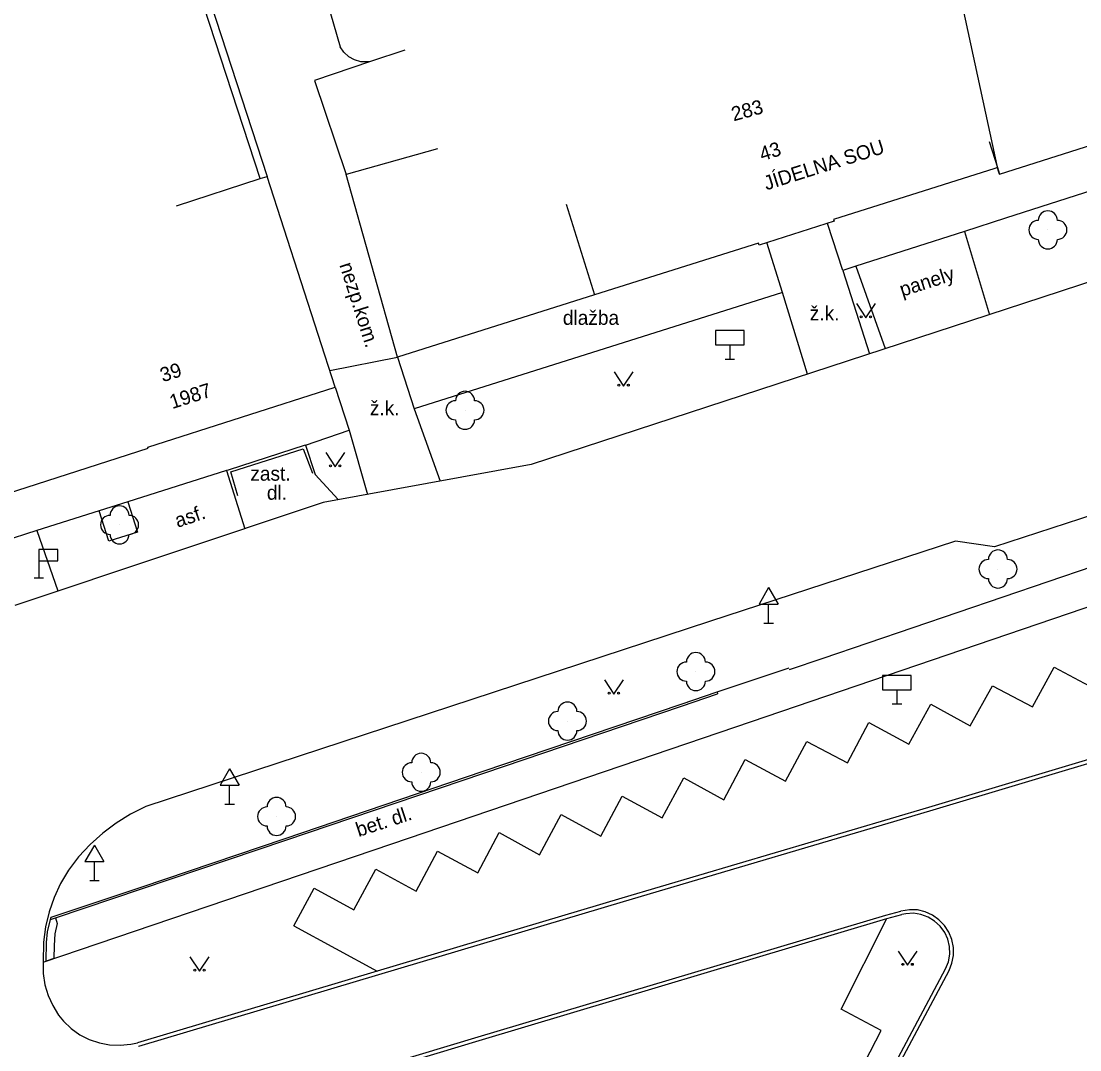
# Model space of a CAD drawing. Extents: x -584400 to -581602, y -1210894 to -1208793.
# Drawn here: x -583059.9 to -583004.2, y -1210662 to -1210608 of the extents above; entities that cross this region are included whole.
import ezdxf

# ---------------------------------------------------------------- set-up
doc = ezdxf.new("R2010")
doc.units = 0
for name, color, linetype in [('BUDOVY_MĚŘ', 7, 'Continuous'), ('POMOC_POPIS', 7, 'Continuous'), ('ROZHRANÍ_PLOCH', 7, 'Continuous'), ('ZELEŇ', 7, 'Continuous'), ('ZN_DOPLŇKOVÉ', 7, 'Continuous'), ('ZN_KULTUR', 7, 'Continuous'), ('Č_POPIS_EVID', 7, 'Continuous')]:
    doc.layers.add(name, color=color, linetype=linetype)

msp = doc.modelspace()

# ---------------------------------------------------------------- linework, layer by layer
at = {"layer": 'BUDOVY_MĚŘ'}
for points in [[(-583008.57, -1210615.66), (-583008.46, -1210616.01), (-582996.07, -1210612.06), (-582996.05, -1210612.12), (-582992.11, -1210610.87), (-582992.13, -1210610.8), (-582979.72, -1210606.76), (-582982.8, -1210595.66), (-582985.15, -1210587.16), (-582985.06, -1210587.14), (-582986.19, -1210583.15), (-582986.25, -1210583.17), (-582991.66, -1210563.57), (-582991.94, -1210563.65)], [(-583008.46, -1210616.01), (-583008.53, -1210615.79), (-583011.04, -1210604.2), (-582999.5, -1210600.4), (-582999.8, -1210599.45), (-582996.2, -1210598.31), (-582995.9, -1210599.26), (-582989.03, -1210597.01), (-582988.92, -1210597.4), (-582982.8, -1210595.66)], [(-583009.01, -1210614.29), (-583008.57, -1210615.66)], [(-583037.98, -1210614.67), (-583042.79, -1210616.03)], [(-583031.23, -1210617.58), (-583029.73, -1210622.35), (-583040.08, -1210625.61), (-583042.79, -1210616.03)], [(-583008.71, -1210615.7), (-583017.18, -1210618.38), (-583017.15, -1210618.48), (-583021.09, -1210619.73), (-583021.12, -1210619.63), (-583029.73, -1210622.35)], [(-583008.57, -1210615.66), (-583008.71, -1210615.7)], [(-583092.99, -1210642.83), (-583092.92, -1210643.06), (-583083.01, -1210639.89), (-583082.99, -1210639.95), (-583072.45, -1210636.58), (-583072.47, -1210636.51), (-583063.82, -1210633.74), (-583063.8, -1210633.81), (-583053.18, -1210630.4), (-583053.2, -1210630.34), (-583043.36, -1210627.19), (-583046.93, -1210616.12)], [(-583051.69, -1210617.66), (-583047.31, -1210616.24), (-583046.93, -1210616.12)], [(-583044.93, -1210630.25), (-583048.98, -1210631.55)], [(-583048.48, -1210632.9), (-583048.84, -1210631.65), (-583045.04, -1210630.43), (-583044.55, -1210631.71)]]:
    msp.add_lwpolyline(points, dxfattribs=at)
at = {"layer": 'ROZHRANÍ_PLOCH'}
for points in [[(-582994.76, -1210614.03), (-583008.15, -1210618.32)], [(-582981.52, -1210614.4), (-583007.2, -1210622.8)], [(-583016.69, -1210621.06), (-583017.5, -1210618.59)], [(-583008.15, -1210618.32), (-583010.3, -1210619.01)], [(-583010.3, -1210619.01), (-583016, -1210620.84)], [(-583010.3, -1210619.01), (-583008.99, -1210623.39)], [(-583019.86, -1210622.22), (-583020.69, -1210619.6)], [(-583016, -1210620.84), (-583016.69, -1210621.06)], [(-583016.69, -1210621.06), (-583015.29, -1210625.44)], [(-583016, -1210620.84), (-583014.46, -1210625.17)], [(-583019.86, -1210622.22), (-583039.22, -1210628.34)], [(-583018.54, -1210626.51), (-583019.86, -1210622.22)], [(-583007.2, -1210622.8), (-583033.07, -1210631.26), (-583043.99, -1210633.25), (-583060.2, -1210638.67)], [(-582933.74, -1210626.06), (-582953.21, -1210631.86), (-582976.2, -1210638.69), (-582997.24, -1210645), (-583012.13, -1210649.47), (-583028.24, -1210654.23), (-583041.09, -1210658.07), (-583053.69, -1210661.83), (-583053.7, -1210661.83)], [(-583043.64, -1210626.32), (-583040.08, -1210625.61), (-583039.22, -1210628.34)], [(-582933.8, -1210625.87), (-582953.27, -1210631.67), (-582976.26, -1210638.5), (-582997.3, -1210644.81), (-583012.19, -1210649.28), (-583028.3, -1210654.04), (-583041.15, -1210657.88)], [(-583043.36, -1210627.19), (-583042.62, -1210629.45)], [(-583039.22, -1210628.34), (-583037.84, -1210632.13)], [(-583044.92, -1210630.25), (-583042.62, -1210629.45)], [(-583042.62, -1210629.45), (-583041.66, -1210632.83)], [(-583044.92, -1210630.25), (-583044.42, -1210631.79), (-583043.2, -1210633.1)], [(-583049.07, -1210631.58), (-583054.25, -1210633.22)], [(-583048.98, -1210631.55), (-583049.07, -1210631.58)], [(-583049.07, -1210631.58), (-583048.11, -1210634.63)], [(-583054.25, -1210633.22), (-583055.76, -1210633.7)], [(-583054.25, -1210633.22), (-583053.74, -1210634.82), (-583055.25, -1210635.28), (-583055.76, -1210633.7)], [(-583019.49, -1210642.03), (-583017.72, -1210641.43), (-583013, -1210639.82), (-582998.81, -1210634.99), (-582997.87, -1210634.67), (-582998.45, -1210632.89)], [(-583055.76, -1210633.7), (-583059.03, -1210634.73)], [(-583002.69, -1210633.63), (-583008.72, -1210635.58), (-583010.77, -1210635.29), (-583023.7, -1210639.5), (-583041.84, -1210645.47), (-583053.31, -1210649.23), (-583054.11, -1210649.63), (-583054.86, -1210650.1), (-583055.57, -1210650.63), (-583056.23, -1210651.23), (-583056.84, -1210651.88), (-583057.38, -1210652.58), (-583057.79, -1210653.27), (-583058.13, -1210654.01), (-583058.39, -1210654.77), (-583058.58, -1210655.55), (-583058.69, -1210656.35), (-583058.71, -1210657.41)], [(-583059.03, -1210634.73), (-583075.6, -1210640.08), (-583074.13, -1210644.59)], [(-583059.03, -1210634.73), (-583057.93, -1210637.9)], [(-583058.71, -1210657.41), (-583040.39, -1210651.19), (-583022.31, -1210645.04), (-583000.87, -1210637.74)], [(-583045.53, -1210655.5), (-583044.47, -1210653.51), (-583042.38, -1210654.65), (-583041.23, -1210652.52), (-583039.11, -1210653.67), (-583037.99, -1210651.58), (-583035.87, -1210652.71), (-583034.74, -1210650.59), (-583032.62, -1210651.76), (-583031.49, -1210649.64), (-583029.41, -1210650.78), (-583028.28, -1210648.69), (-583026.18, -1210649.83), (-583025.05, -1210647.72), (-583022.95, -1210648.87), (-583021.82, -1210646.76), (-583019.7, -1210647.89), (-583018.58, -1210645.81), (-583016.45, -1210646.94), (-583015.33, -1210644.82), (-583013.22, -1210645.96), (-583012.07, -1210643.85), (-583010, -1210644.99), (-583008.83, -1210642.88), (-583006.73, -1210643.99), (-583005.59, -1210641.9), (-583003.49, -1210643.03)], [(-583023.3, -1210643.21), (-583019.51, -1210641.94)], [(-583058.32, -1210655.17), (-583058.28, -1210655.05), (-583053.56, -1210653.47), (-583045.99, -1210650.9), (-583035.58, -1210647.37), (-583025.19, -1210643.85), (-583023.3, -1210643.21), (-583023.27, -1210643.31)], [(-583058.06, -1210655.08), (-583053.53, -1210653.56), (-583045.96, -1210651), (-583035.55, -1210647.47), (-583025.16, -1210643.95), (-583023.27, -1210643.31)], [(-583046.72, -1210664.6), (-583035.85, -1210661.33), (-583014.44, -1210654.93), (-583013.64, -1210654.72)], [(-583014.38, -1210655.12), (-583013.59, -1210654.91)], [(-583014.36, -1210663.51), (-583011.29, -1210657.76), (-583011.14, -1210657.39), (-583011.07, -1210656.99), (-583011.09, -1210656.59), (-583011.17, -1210656.2), (-583011.34, -1210655.84), (-583011.57, -1210655.52), (-583011.87, -1210655.25), (-583012.21, -1210655.04), (-583012.59, -1210654.9), (-583012.98, -1210654.84), (-583013.38, -1210654.87), (-583013.59, -1210654.91)], [(-583014.19, -1210663.62), (-583011.11, -1210657.85), (-583010.96, -1210657.46), (-583010.88, -1210657.05), (-583010.88, -1210656.63), (-583010.96, -1210656.22), (-583011.12, -1210655.83), (-583011.35, -1210655.48), (-583011.64, -1210655.18), (-583011.98, -1210654.93), (-583012.36, -1210654.76), (-583012.77, -1210654.66), (-583013.19, -1210654.65), (-583013.64, -1210654.72)], [(-583058.06, -1210655.08), (-583057.96, -1210655.38), (-583058.09, -1210655.92), (-583058.13, -1210656.53), (-583058.15, -1210657.22), (-583058.54, -1210657.36), (-583058.53, -1210656.37), (-583058.47, -1210655.82), (-583058.32, -1210655.17)], [(-583058.32, -1210655.17), (-583058.06, -1210655.08)], [(-583046.66, -1210664.79), (-583035.79, -1210661.52), (-583014.38, -1210655.12)], [(-583045.53, -1210655.5), (-583041.15, -1210657.88)], [(-583016.69, -1210664.9), (-583014.67, -1210661), (-583016.77, -1210659.87), (-583014.38, -1210655.12)], [(-583058.71, -1210657.41), (-583058.7, -1210658), (-583058.61, -1210658.59), (-583058.44, -1210659.15), (-583058.2, -1210659.69), (-583057.89, -1210660.19), (-583057.64, -1210660.51), (-583057.23, -1210660.89), (-583056.78, -1210661.22), (-583056.28, -1210661.47), (-583055.75, -1210661.65), (-583055.21, -1210661.75), (-583054.65, -1210661.77), (-583054.09, -1210661.72), (-583053.75, -1210661.64)], [(-583041.15, -1210657.88), (-583053.75, -1210661.64)]]:
    msp.add_lwpolyline(points, dxfattribs=at)
at = {"layer": 'ZELEŇ'}
for centre in [(-583005.92, -1210618.93), (-583036.54, -1210628.41), (-583054.69, -1210634.43), (-583008.54, -1210636.75), (-583024.41, -1210642.14), (-583031.16, -1210644.74), (-583038.84, -1210647.43), (-583046.44, -1210649.75)]:
    msp.add_circle(centre, 0.0005, dxfattribs=at)
for centre, start, end in [((-583005.92, -1210618.43), 0, 180), ((-583006.42, -1210618.93), 90, 270), ((-583005.42, -1210618.93), 270, 90), ((-583005.92, -1210619.43), 180, 360), ((-583036.54, -1210627.91), 0, 180), ((-583037.04, -1210628.41), 90, 270), ((-583036.04, -1210628.41), 270, 90), ((-583036.54, -1210628.91), 180, 360), ((-583054.69, -1210633.93), 0, 180), ((-583055.19, -1210634.43), 90, 270), ((-583054.19, -1210634.43), 270, 90), ((-583054.69, -1210634.93), 180, 360), ((-583008.54, -1210636.25), 0, 180), ((-583009.04, -1210636.75), 90, 270), ((-583008.04, -1210636.75), 270, 90), ((-583008.54, -1210637.25), 180, 360), ((-583024.91, -1210642.14), 90, 270), ((-583024.41, -1210641.64), 0, 180), ((-583023.91, -1210642.14), 270, 90), ((-583024.41, -1210642.64), 180, 360), ((-583031.16, -1210644.24), 0, 180), ((-583031.66, -1210644.74), 90, 270), ((-583030.66, -1210644.74), 270, 90), ((-583031.16, -1210645.24), 180, 360), ((-583038.84, -1210646.93), 0, 180), ((-583039.34, -1210647.43), 90, 270), ((-583038.34, -1210647.43), 270, 90), ((-583038.84, -1210647.93), 180, 360), ((-583046.44, -1210649.25), 0, 180), ((-583046.94, -1210649.75), 90, 270), ((-583045.94, -1210649.75), 270, 90), ((-583046.44, -1210650.25), 180, 360)]:
    msp.add_arc(centre, 0.5, start, end, dxfattribs=at)
at = {"layer": 'ZN_DOPLŇKOVÉ'}
for p, q in [((-583022.63, -1210624.97), (-583022.63, -1210625.72)), ((-583022.88, -1210625.72), (-583022.38, -1210625.72)), ((-583058.93, -1210636.32), (-583058.93, -1210637.22)), ((-583059.18, -1210637.22), (-583058.68, -1210637.22)), ((-583020.59, -1210637.724), (-583021.09, -1210638.59)), ((-583020.59, -1210637.724), (-583020.09, -1210638.59)), ((-583021.09, -1210638.59), (-583020.09, -1210638.59)), ((-583020.59, -1210639.59), (-583020.59, -1210638.59)), ((-583020.84, -1210639.59), (-583020.34, -1210639.59)), ((-583013.85, -1210643.09), (-583013.85, -1210643.84)), ((-583014.1, -1210643.84), (-583013.6, -1210643.84)), ((-583048.91, -1210647.244), (-583049.41, -1210648.11)), ((-583048.91, -1210647.244), (-583048.41, -1210648.11)), ((-583049.41, -1210648.11), (-583048.41, -1210648.11)), ((-583048.91, -1210649.11), (-583048.91, -1210648.11)), ((-583049.16, -1210649.11), (-583048.66, -1210649.11)), ((-583056.01, -1210651.254), (-583056.51, -1210652.12)), ((-583056.01, -1210651.254), (-583055.51, -1210652.12)), ((-583056.51, -1210652.12), (-583055.51, -1210652.12)), ((-583056.01, -1210653.12), (-583056.01, -1210652.12)), ((-583056.26, -1210653.12), (-583055.76, -1210653.12))]:
    msp.add_line(p, q, dxfattribs=at)
for points in [[(-583051.22, -1210579.82), (-583047.86, -1210592.87), (-583043.1, -1210609.32)], [(-583053.11, -1210597.16), (-583046.93, -1210616.12)], [(-583047.31, -1210616.24), (-583053.51, -1210597.25)], [(-583041.5, -1210610.09), (-583041.67, -1210610.11), (-583042.01, -1210610.1), (-583042.35, -1210610), (-583042.65, -1210609.84), (-583042.9, -1210609.6), (-583043.1, -1210609.32)], [(-583039.71, -1210609.49), (-583041.5, -1210610.09)], [(-583041.5, -1210610.09), (-583044.45, -1210611.08), (-583042.79, -1210616.03)]]:
    msp.add_lwpolyline(points, dxfattribs=at)
for points in [[(-583023.38, -1210624.97), (-583021.88, -1210624.97), (-583021.88, -1210624.22), (-583023.38, -1210624.22)], [(-583058.93, -1210636.32), (-583057.93, -1210636.32), (-583057.93, -1210635.72), (-583058.93, -1210635.72)], [(-583014.6, -1210643.09), (-583013.1, -1210643.09), (-583013.1, -1210642.34), (-583014.6, -1210642.34)]]:
    msp.add_lwpolyline(points, close=True, dxfattribs=at)
at = {"layer": 'ZN_KULTUR'}
for points in [[(-583015.98, -1210622.8), (-583015.48, -1210623.55), (-583014.98, -1210622.8)], [(-583028.71, -1210626.39), (-583028.21, -1210627.14), (-583027.71, -1210626.39)], [(-583043.86, -1210630.63), (-583043.36, -1210631.38), (-583042.86, -1210630.63)], [(-583029.22, -1210642.57), (-583028.72, -1210643.32), (-583028.22, -1210642.57)], [(-583050.99, -1210657.12), (-583050.49, -1210657.87), (-583049.99, -1210657.12)], [(-583013.79, -1210656.82), (-583013.29, -1210657.57), (-583012.79, -1210656.82)]]:
    msp.add_lwpolyline(points, dxfattribs=at)
for centre in [(-583015.73, -1210623.5), (-583015.23, -1210623.5), (-583028.46, -1210627.09), (-583027.96, -1210627.09), (-583043.61, -1210631.33), (-583043.11, -1210631.33), (-583028.97, -1210643.27), (-583028.47, -1210643.27), (-583050.74, -1210657.82), (-583050.24, -1210657.82), (-583013.54, -1210657.52), (-583013.04, -1210657.52)]:
    msp.add_circle(centre, 0.05, dxfattribs=at)

# ---------------------------------------------------------------- texts
at = {"layer": 'POMOC_POPIS'}
for s, rotation, p in [('JÍDELNA SOU', 17.5278, (-583020.71, -1210616.86)), ('nezp.kom.', 287.7459, (-583043.15, -1210620.77)), ('panely', 17.7518, (-583013.57, -1210622.45)), ('asf.', 18.4763, (-583051.64, -1210634.59)), ('bet. dl.', 18, (-583042.13, -1210650.83))]:
    msp.add_text(s, height=0.75, rotation=rotation, dxfattribs=at).set_placement(p)
for s, p in [('dlažba', (-583031.4, -1210623.92)), ('ž.k.', (-583018.43, -1210623.69)), ('ž.k.', (-583041.54, -1210628.67)), ('zast.', (-583047.82, -1210632.11)), ('dl.', (-583046.95, -1210633.11))]:
    msp.add_text(s, height=0.75, dxfattribs=at).set_placement(p)
at = {"layer": 'Č_POPIS_EVID'}
for s, rotation, p in [('283', 15.3496, (-583022.43, -1210613.23)), ('43', 17.7597, (-583020.93, -1210615.33)), ('39', 17.7597, (-583052.42, -1210626.94)), ('1987', 17.7597, (-583051.92, -1210628.35))]:
    msp.add_text(s, height=0.75, rotation=rotation, dxfattribs=at).set_placement(p)

doc.saveas('drawing.dxf')
